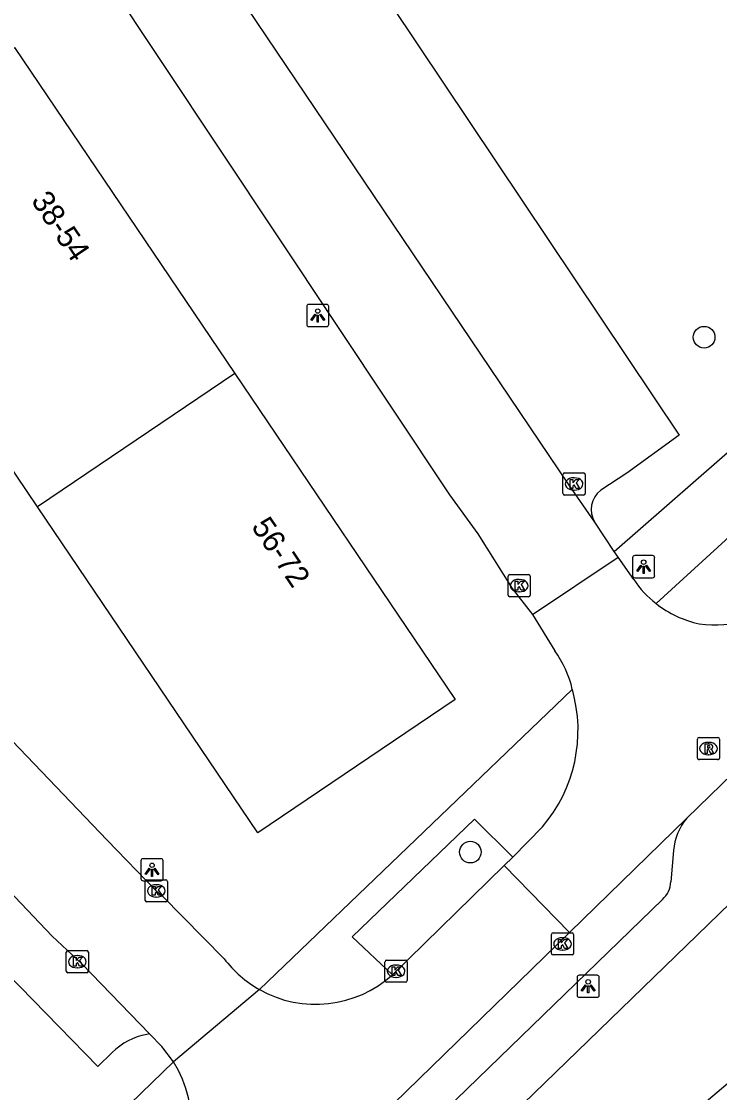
# Model space of a CAD drawing. Extents: x 157466 to 158888, y 383063 to 384677.
# Drawn here: x 157927.36 to 157958.89, y 383616.61 to 383664.97 of the extents above; entities that cross this region are included whole.
import ezdxf

# ---------------------------------------------------------------- set-up
doc = ezdxf.new("R2010")
doc.units = 0
for name, color, linetype in [('IMGEO_Boom', 7, 'Continuous'), ('IMGEO_Groenvoorziening', 7, 'Continuous'), ('IMGEO_Kolk', 7, 'Continuous'), ('IMGEO_Lichtpunt', 7, 'Continuous'), ('IMGEO_Pand', 7, 'Continuous'), ('IMGEO_Pand_nummerreeks', 7, 'Continuous'), ('IMGEO_Parkeervlak_open', 7, 'Continuous'), ('IMGEO_Rijbaan_lokaal_open', 7, 'Continuous'), ('IMGEO_Rioolput', 7, 'Continuous'), ('IMGEO_Voetpad_open', 7, 'Continuous')]:
    doc.layers.add(name, color=color, linetype=linetype)

msp = doc.modelspace()

# ---------------------------------------------------------------- linework, layer by layer
at = {"layer": 'IMGEO_Boom'}
for centre in [(157958.195, 383650.714), (157947.637, 383627.467)]:
    msp.add_circle(centre, 0.489, dxfattribs=at)
at = {"layer": 'IMGEO_Groenvoorziening'}
for points in [[(157954.137, 383641.044), (157960.204, 383646.341), (157971.221, 383655.96), (157974.004, 383658.64), (157979.152, 383663.586), (157960.073, 383683.218), (157955.049, 383688.388)], [(157931.466, 383618.42), (157930.811, 383617.784), (157919.659, 383629.217), (157921.703, 383631.069)], [(157933.142, 383619.262), (157933.027, 383619.237)]]:
    msp.add_lwpolyline(points, dxfattribs=at)
msp.add_arc((157933.572, 383616.295), 2.992, 100.5041, 134.7495, dxfattribs=at)
at = {"layer": 'IMGEO_Kolk'}
for p, q in [((157951.821, 383643.661), (157951.821, 383644.513)), ((157951.896, 383644.587), (157952.748, 383644.587)), ((157952.309, 383644.367), (157952.334, 383644.367)), ((157952.822, 383644.513), (157952.822, 383643.661)), ((157952.332, 383643.807), (157952.307, 383643.807)), ((157952.748, 383643.587), (157951.896, 383643.587)), ((157949.341, 383639.071), (157949.341, 383639.923)), ((157949.416, 383639.997), (157950.268, 383639.997)), ((157950.342, 383639.923), (157950.342, 383639.071)), ((157949.829, 383639.777), (157949.854, 383639.777)), ((157950.268, 383638.997), (157949.416, 383638.997)), ((157949.852, 383639.217), (157949.827, 383639.217)), ((157932.952, 383625.29), (157932.952, 383626.142)), ((157933.027, 383626.216), (157933.879, 383626.216)), ((157933.44, 383625.996), (157933.465, 383625.996)), ((157933.953, 383626.142), (157933.953, 383625.29)), ((157933.463, 383625.436), (157933.438, 383625.436)), ((157933.879, 383625.216), (157933.027, 383625.216)), ((157951.301, 383622.897), (157951.301, 383623.749)), ((157951.376, 383623.823), (157952.228, 383623.823)), ((157951.789, 383623.603), (157951.814, 383623.603)), ((157952.302, 383623.749), (157952.302, 383622.897)), ((157929.389, 383622.095), (157929.389, 383622.947)), ((157929.464, 383623.021), (157930.316, 383623.021)), ((157930.39, 383622.947), (157930.39, 383622.095)), ((157951.812, 383623.043), (157951.787, 383623.043)), ((157929.877, 383622.801), (157929.902, 383622.801)), ((157943.782, 383621.664), (157943.782, 383622.516)), ((157943.857, 383622.59), (157944.709, 383622.59)), ((157944.783, 383622.516), (157944.783, 383621.664)), ((157952.228, 383622.823), (157951.376, 383622.823)), ((157930.316, 383622.021), (157929.464, 383622.021)), ((157929.9, 383622.241), (157929.875, 383622.241)), ((157944.27, 383622.37), (157944.295, 383622.37)), ((157944.709, 383621.59), (157943.857, 383621.59)), ((157944.293, 383621.81), (157944.268, 383621.81))]:
    msp.add_line(p, q, dxfattribs=at)
for points in [[(157951.821, 383643.661), (157951.821, 383644.513)], [(157951.896, 383644.587), (157952.748, 383644.587)], [(157952.142, 383644.287), (157952.265, 383644.287), (157952.265, 383644.136), (157952.395, 383644.287), (157952.559, 383644.287), (157952.413, 383644.136), (157952.566, 383643.887), (157952.414, 383643.887), (157952.329, 383644.051), (157952.265, 383643.984), (157952.265, 383643.887), (157952.142, 383643.887), (157952.142, 383644.287)], [(157952.822, 383644.513), (157952.822, 383643.661)], [(157952.748, 383643.587), (157951.896, 383643.587)], [(157949.341, 383639.071), (157949.341, 383639.923)], [(157949.416, 383639.997), (157950.268, 383639.997)], [(157950.342, 383639.923), (157950.342, 383639.071)], [(157949.662, 383639.697), (157949.785, 383639.697), (157949.785, 383639.546), (157949.915, 383639.697), (157950.079, 383639.697), (157949.933, 383639.546), (157950.086, 383639.297), (157949.934, 383639.297), (157949.849, 383639.461), (157949.785, 383639.394), (157949.785, 383639.297), (157949.662, 383639.297), (157949.662, 383639.697)], [(157950.268, 383638.997), (157949.416, 383638.997)], [(157932.952, 383625.29), (157932.952, 383626.142)], [(157933.027, 383626.216), (157933.879, 383626.216)], [(157933.273, 383625.916), (157933.396, 383625.916), (157933.396, 383625.765), (157933.526, 383625.916), (157933.69, 383625.916), (157933.544, 383625.765), (157933.697, 383625.516), (157933.545, 383625.516), (157933.46, 383625.68), (157933.396, 383625.613), (157933.396, 383625.516), (157933.273, 383625.516), (157933.273, 383625.916)], [(157933.953, 383626.142), (157933.953, 383625.29)], [(157933.879, 383625.216), (157933.027, 383625.216)], [(157951.301, 383622.897), (157951.301, 383623.749)], [(157951.376, 383623.823), (157952.228, 383623.823)], [(157951.622, 383623.523), (157951.745, 383623.523), (157951.745, 383623.372), (157951.875, 383623.523), (157952.039, 383623.523), (157951.893, 383623.372), (157952.046, 383623.123), (157951.894, 383623.123), (157951.809, 383623.287), (157951.745, 383623.22), (157951.745, 383623.123), (157951.622, 383623.123), (157951.622, 383623.523)], [(157952.302, 383623.749), (157952.302, 383622.897)], [(157929.389, 383622.095), (157929.389, 383622.947)], [(157929.464, 383623.021), (157930.316, 383623.021)], [(157930.39, 383622.947), (157930.39, 383622.095)], [(157929.71, 383622.721), (157929.833, 383622.721), (157929.833, 383622.57), (157929.963, 383622.721), (157930.127, 383622.721), (157929.981, 383622.57), (157930.134, 383622.321), (157929.982, 383622.321), (157929.897, 383622.485), (157929.833, 383622.418), (157929.833, 383622.321), (157929.71, 383622.321), (157929.71, 383622.721)], [(157943.782, 383621.664), (157943.782, 383622.516)], [(157943.857, 383622.59), (157944.709, 383622.59)], [(157944.783, 383622.516), (157944.783, 383621.664)], [(157952.228, 383622.823), (157951.376, 383622.823)], [(157930.316, 383622.021), (157929.464, 383622.021)], [(157944.103, 383622.29), (157944.226, 383622.29), (157944.226, 383622.139), (157944.356, 383622.29), (157944.52, 383622.29), (157944.374, 383622.139), (157944.527, 383621.89), (157944.375, 383621.89), (157944.29, 383622.054), (157944.226, 383621.987), (157944.226, 383621.89), (157944.103, 383621.89), (157944.103, 383622.29)], [(157944.709, 383621.59), (157943.857, 383621.59)]]:
    msp.add_lwpolyline(points, dxfattribs=at)
for centre, start, end in [((157951.898, 383644.511), 91.552, 178.448), ((157951.898, 383644.511), 91.552, 178.448), ((157952.746, 383644.511), 1.552, 88.448), ((157952.746, 383644.511), 1.552, 88.448), ((157951.898, 383643.663), 181.552, 268.448), ((157951.898, 383643.663), 181.552, 268.448), ((157952.746, 383643.663), 271.552, 358.448), ((157952.746, 383643.663), 271.552, 358.448), ((157949.418, 383639.921), 91.552, 178.448), ((157949.418, 383639.921), 91.552, 178.448), ((157950.266, 383639.921), 1.552, 88.448), ((157950.266, 383639.921), 1.552, 88.448), ((157949.418, 383639.073), 181.552, 268.448), ((157949.418, 383639.073), 181.552, 268.448), ((157950.266, 383639.073), 271.552, 358.448), ((157950.266, 383639.073), 271.552, 358.448), ((157933.029, 383626.14), 91.552, 178.448), ((157933.029, 383626.14), 91.552, 178.448), ((157933.877, 383626.14), 1.552, 88.448), ((157933.877, 383626.14), 1.552, 88.448), ((157933.029, 383625.292), 181.552, 268.448), ((157933.029, 383625.292), 181.552, 268.448), ((157933.877, 383625.292), 271.552, 358.448), ((157933.877, 383625.292), 271.552, 358.448), ((157951.378, 383623.747), 91.552, 178.448), ((157951.378, 383623.747), 91.552, 178.448), ((157952.226, 383623.747), 1.552, 88.448), ((157952.226, 383623.747), 1.552, 88.448), ((157929.466, 383622.945), 91.552, 178.448), ((157929.466, 383622.945), 91.552, 178.448), ((157930.314, 383622.945), 1.552, 88.448), ((157930.314, 383622.945), 1.552, 88.448), ((157943.859, 383622.514), 91.552, 178.448), ((157943.859, 383622.514), 91.552, 178.448), ((157944.707, 383622.514), 1.552, 88.448), ((157944.707, 383622.514), 1.552, 88.448), ((157951.378, 383622.899), 181.552, 268.448), ((157951.378, 383622.899), 181.552, 268.448), ((157952.226, 383622.899), 271.552, 358.448), ((157952.226, 383622.899), 271.552, 358.448), ((157929.466, 383622.097), 181.552, 268.448), ((157929.466, 383622.097), 181.552, 268.448), ((157930.314, 383622.097), 271.552, 358.448), ((157930.314, 383622.097), 271.552, 358.448), ((157943.859, 383621.666), 181.552, 268.448), ((157943.859, 383621.666), 181.552, 268.448), ((157944.707, 383621.666), 271.552, 358.448), ((157944.707, 383621.666), 271.552, 358.448)]:
    msp.add_arc(centre, 0.0765, start, end, dxfattribs=at)
for centre, major_axis, ratio, start_param, end_param in [((157952.308, 383644.087), (-0.387, 0.002), 0.722429, 4.712389, 7.853982), ((157952.333, 383644.087), (-0.39, 0.002), 0.717154, 1.570796, 4.712389), ((157949.828, 383639.497), (-0.387, 0.002), 0.722429, 4.712389, 7.853982), ((157949.853, 383639.497), (-0.39, 0.002), 0.717154, 1.570796, 4.712389), ((157933.439, 383625.716), (-0.387, 0.002), 0.722429, 4.712389, 7.853982), ((157933.464, 383625.716), (-0.39, 0.002), 0.717154, 1.570796, 4.712389), ((157951.788, 383623.323), (-0.387, 0.002), 0.722429, 4.712389, 7.853982), ((157951.813, 383623.323), (-0.39, 0.002), 0.717154, 1.570796, 4.712389), ((157929.876, 383622.521), (-0.387, 0.002), 0.722429, 4.712389, 7.853982), ((157929.901, 383622.521), (-0.39, 0.002), 0.717154, 1.570796, 4.712389), ((157944.269, 383622.09), (-0.387, 0.002), 0.722429, 4.712389, 7.853982), ((157944.294, 383622.09), (-0.39, 0.002), 0.717154, 1.570796, 4.712389)]:
    msp.add_ellipse(centre, major_axis=major_axis, ratio=ratio, start_param=start_param, end_param=end_param, dxfattribs=at)
at = {"layer": 'IMGEO_Lichtpunt'}
for p, q in [((157940.247, 383652.096), (157940.247, 383651.289)), ((157940.247, 383652.096), (157940.247, 383651.289)), ((157941.149, 383652.191), (157940.341, 383652.191)), ((157941.149, 383652.191), (157940.341, 383652.191)), ((157941.243, 383651.289), (157941.243, 383652.096)), ((157941.243, 383651.289), (157941.243, 383652.096)), ((157940.341, 383651.195), (157941.149, 383651.195)), ((157940.341, 383651.195), (157941.149, 383651.195)), ((157955.867, 383640.853), (157955.059, 383640.853)), ((157955.867, 383640.853), (157955.059, 383640.853)), ((157954.965, 383640.758), (157954.965, 383639.951)), ((157954.965, 383640.758), (157954.965, 383639.951)), ((157955.961, 383639.951), (157955.961, 383640.758)), ((157955.961, 383639.951), (157955.961, 383640.758)), ((157955.059, 383639.857), (157955.867, 383639.857)), ((157955.059, 383639.857), (157955.867, 383639.857)), ((157932.762, 383627.075), (157932.762, 383626.268)), ((157932.762, 383627.075), (157932.762, 383626.268)), ((157933.664, 383627.17), (157932.856, 383627.17)), ((157933.664, 383627.17), (157932.856, 383627.17)), ((157933.758, 383626.268), (157933.758, 383627.075)), ((157933.758, 383626.268), (157933.758, 383627.075)), ((157932.856, 383626.174), (157933.664, 383626.174)), ((157932.856, 383626.174), (157933.664, 383626.174)), ((157952.459, 383621.813), (157952.459, 383621.006)), ((157952.459, 383621.813), (157952.459, 383621.006)), ((157953.361, 383621.908), (157952.553, 383621.908)), ((157953.361, 383621.908), (157952.553, 383621.908)), ((157953.455, 383621.006), (157953.455, 383621.813)), ((157953.455, 383621.006), (157953.455, 383621.813)), ((157952.553, 383620.912), (157953.361, 383620.912)), ((157952.553, 383620.912), (157953.361, 383620.912))]:
    msp.add_line(p, q, dxfattribs=at)
for points in [[(157940.621, 383651.76), (157940.66, 383651.732), (157940.472, 383651.47), (157940.434, 383651.497), (157940.621, 383651.76)], [(157940.723, 383651.712), (157940.77, 383651.712), (157940.77, 383651.39), (157940.723, 383651.39), (157940.723, 383651.712)], [(157940.833, 383651.732), (157940.871, 383651.759), (157941.058, 383651.497), (157941.019, 383651.469), (157940.833, 383651.732)], [(157955.339, 383640.422), (157955.378, 383640.394), (157955.19, 383640.132), (157955.152, 383640.159), (157955.339, 383640.422)], [(157955.441, 383640.374), (157955.488, 383640.374), (157955.488, 383640.052), (157955.441, 383640.052), (157955.441, 383640.374)], [(157955.551, 383640.394), (157955.589, 383640.421), (157955.776, 383640.159), (157955.737, 383640.131), (157955.551, 383640.394)], [(157933.136, 383626.739), (157933.175, 383626.711), (157932.987, 383626.449), (157932.949, 383626.476), (157933.136, 383626.739)], [(157933.238, 383626.691), (157933.285, 383626.691), (157933.285, 383626.369), (157933.238, 383626.369), (157933.238, 383626.691)], [(157933.348, 383626.711), (157933.386, 383626.738), (157933.573, 383626.476), (157933.534, 383626.448), (157933.348, 383626.711)], [(157952.833, 383621.477), (157952.872, 383621.449), (157952.684, 383621.187), (157952.646, 383621.214), (157952.833, 383621.477)], [(157952.935, 383621.429), (157952.982, 383621.429), (157952.982, 383621.107), (157952.935, 383621.107), (157952.935, 383621.429)], [(157953.045, 383621.449), (157953.083, 383621.476), (157953.27, 383621.214), (157953.231, 383621.186), (157953.045, 383621.449)]]:
    msp.add_lwpolyline(points, dxfattribs=at)
for centre in [(157940.746, 383651.894), (157955.464, 383640.556), (157933.261, 383626.873), (157952.958, 383621.611)]:
    msp.add_circle(centre, 0.0994, dxfattribs=at)
for centre, start, end in [((157940.341, 383652.096), 90, 180), ((157940.341, 383652.096), 90, 180), ((157941.149, 383652.096), 0, 90), ((157941.149, 383652.096), 0, 90), ((157940.341, 383651.289), 180, 270), ((157940.341, 383651.289), 180, 270), ((157941.149, 383651.289), 270, 0), ((157941.149, 383651.289), 270, 360), ((157955.059, 383640.758), 90, 180), ((157955.059, 383640.758), 90, 180), ((157955.867, 383640.758), 0, 90), ((157955.867, 383640.758), 0, 90), ((157955.059, 383639.951), 180, 270), ((157955.059, 383639.951), 180, 270), ((157955.867, 383639.951), 270, 0), ((157955.867, 383639.951), 270, 360), ((157932.856, 383627.075), 90, 180), ((157932.856, 383627.075), 90, 180), ((157933.664, 383627.075), 0, 90), ((157933.664, 383627.075), 0, 90), ((157932.856, 383626.268), 180, 270), ((157932.856, 383626.268), 180, 270), ((157933.664, 383626.268), 270, 0), ((157933.664, 383626.268), 270, 360), ((157952.553, 383621.813), 90, 180), ((157952.553, 383621.813), 90, 180), ((157953.361, 383621.813), 0, 90), ((157953.361, 383621.813), 0, 90), ((157952.553, 383621.006), 180, 270), ((157952.553, 383621.006), 180, 270), ((157953.361, 383621.006), 270, 0), ((157953.361, 383621.006), 270, 360)]:
    msp.add_arc(centre, 0.0946, start, end, dxfattribs=at)
at = {"layer": 'IMGEO_Pand'}
for points in [[(157928.095, 383643.059), (157918.147, 383657.78), (157927.053, 383663.799), (157937.002, 383649.077)], [(157937.002, 383649.077), (157946.95, 383634.356), (157938.043, 383628.337), (157928.095, 383643.059)], [(157937.002, 383649.077), (157928.095, 383643.059)], [(157957.325, 383615.4), (157961.8, 383619.174)]]:
    msp.add_lwpolyline(points, dxfattribs=at)
at = {"layer": 'IMGEO_Parkeervlak_open'}
msp.add_lwpolyline([(157940.53, 383671.028), (157941.691, 383669.256), (157957.062, 383646.289), (157954.71, 383644.581), (157953.523, 383643.804)], dxfattribs=at)
msp.add_arc((157954.187, 383642.939), 1.09, 127.5105, 211.9707, dxfattribs=at)
at = {"layer": 'IMGEO_Rijbaan_lokaal_open'}
for points in [[(157928.556, 383670.863), (157946.693, 383643.602), (157947.974, 383641.838), (157949.532, 383639.373), (157950.441, 383638.194)], [(157953.262, 383642.362), (157952.072, 383644.074), (157936.227, 383667.566), (157935.491, 383668.839)], [(157912.74, 383647.308), (157931.241, 383628.001), (157933.454, 383625.717), (157933.725, 383625.488), (157936.515, 383622.656)], [(157954.137, 383641.044), (157953.262, 383642.362)], [(157954.312, 383640.78), (157954.137, 383641.044)], [(157950.441, 383638.194), (157954.312, 383640.78)], [(157955.018, 383639.772), (157954.312, 383640.78)], [(157950.441, 383638.194), (157951.452, 383636.551)], [(157957.41, 383628.994), (157961.035, 383632.521)], [(157933.142, 383619.262), (157930.107, 383622.403), (157928.746, 383623.671), (157921.703, 383631.069)], [(157952.113, 383623.845), (157957.41, 383628.994)], [(157949.56, 383627.236), (157950.895, 383628.609)], [(157949.162, 383626.869), (157944.121, 383621.93)], [(157949.56, 383627.236), (157949.162, 383626.869)], [(157949.162, 383626.869), (157952.113, 383623.845)], [(157914.177, 383586.941), (157952.113, 383623.845)], [(157938.117, 383621.259), (157934.224, 383618.002)], [(157934.224, 383618.002), (157933.701, 383618.684), (157933.142, 383619.262)]]:
    msp.add_lwpolyline(points, dxfattribs=at)
for centre, radius, start, end in [((157958.986, 383642.453), 4.789, 214.0423, 231.7886), ((157958.692, 383642.972), 5.25, 262.162, 310.7563), ((157958.986, 383642.454), 4.79, 231.8007, 257.8253), ((157947.543, 383633.724), 4.824, 13.0192, 35.8737), ((157945.786, 383632.967), 6.716, 319.538, 15.937), ((157940.67, 383625.803), 5.212, 217.1454, 240.6755), ((157940.651, 383625.779), 5.182, 240.7189, 312.0348), ((157929.953, 383615.261), 5.075, 313.922, 32.6843)]:
    msp.add_arc(centre, radius, start, end, dxfattribs=at)
at = {"layer": 'IMGEO_Rioolput'}
for p, q in [((157957.967, 383632.641), (157958.819, 383632.641)), ((157957.892, 383631.715), (157957.892, 383632.567)), ((157958.38, 383632.421), (157958.405, 383632.421)), ((157958.893, 383632.567), (157958.893, 383631.715)), ((157958.403, 383631.861), (157958.378, 383631.861)), ((157958.819, 383631.641), (157957.967, 383631.641))]:
    msp.add_line(p, q, dxfattribs=at)
for points in [[(157957.967, 383632.641), (157958.819, 383632.641)], [(157957.892, 383631.715), (157957.892, 383632.567)], [(157958.481, 383632.339), (157958.229, 383632.341), (157958.229, 383631.941)], [(157958.407, 383632.26), (157958.353, 383632.26), (157958.353, 383632.179)], [(157958.353, 383632.179), (157958.405, 383632.179)], [(157958.893, 383632.567), (157958.893, 383631.715)], [(157958.229, 383631.941), (157958.353, 383631.941), (157958.353, 383632.103), (157958.364, 383632.103)], [(157958.411, 383632.074), (157958.482, 383631.941), (157958.622, 383631.941), (157958.557, 383632.067)], [(157958.819, 383631.641), (157957.967, 383631.641)]]:
    msp.add_lwpolyline(points, dxfattribs=at)
for centre, radius, start, end in [((157957.969, 383632.565), 0.0765, 91.552, 178.448), ((157957.969, 383632.565), 0.0765, 91.552, 178.448), ((157958.817, 383632.565), 0.0765, 1.552, 88.448), ((157958.817, 383632.565), 0.0765, 1.552, 88.448), ((157958.389, 383632.368), 0.19, 274.7715, 282.9687), ((157958.413, 383632.164), 0.0964, 77.0061, 93.1865), ((157958.427, 383632.221), 0.0378, 276.6634, 79.6772), ((157958.48, 383632.229), 0.109, 350.3612, 89.416), ((157958.478, 383632.229), 0.112, 277.5842, 350.9817), ((157957.969, 383631.717), 0.0765, 181.552, 268.448), ((157957.969, 383631.717), 0.0765, 181.552, 268.448), ((157958.363, 383632.05), 0.0533, 26.0293, 88.6989), ((157958.462, 383632.014), 0.108, 29.5134, 73.7905), ((157958.817, 383631.717), 0.0765, 271.552, 358.448), ((157958.817, 383631.717), 0.0765, 271.552, 358.448)]:
    msp.add_arc(centre, radius, start, end, dxfattribs=at)
for centre, major_axis, ratio, start_param, end_param in [((157958.379, 383632.141), (-0.387, 0.002), 0.722429, 4.712389, 7.853982), ((157958.404, 383632.141), (-0.39, 0.002), 0.717154, 1.570796, 4.712389)]:
    msp.add_ellipse(centre, major_axis=major_axis, ratio=ratio, start_param=start_param, end_param=end_param, dxfattribs=at)
at = {"layer": 'IMGEO_Voetpad_open'}
for points in [[(157956.024, 383638.69), (157982.988, 383663.315)], [(157952.243, 383634.811), (157938.117, 383621.259)], [(157964.293, 383629.929), (157929.336, 383596.06)], [(157944.121, 383621.93), (157942.298, 383623.643), (157947.824, 383628.956), (157949.56, 383627.236)], [(157956.816, 383627.537), (157956.689, 383626.132)], [(157956.314, 383625.331), (157917.545, 383587.775)], [(157934.224, 383618.002), (157904.416, 383589.137)]]:
    msp.add_lwpolyline(points, dxfattribs=at)
for centre, radius, start, end in [((157959.324, 383627.364), 2.514, 139.5826, 176.0573), ((157955.608, 383626.15), 1.081, 310.7615, 359.0638)]:
    msp.add_arc(centre, radius, start, end, dxfattribs=at)

# ---------------------------------------------------------------- texts
at = {"layer": 'IMGEO_Pand_nummerreeks'}
for s, p in [('38-54', (157927.772, 383656.877)), ('56-72', (157937.717, 383642.16))]:
    msp.add_text(s, height=1, rotation=304.0501, dxfattribs=at).set_placement(p)

doc.saveas('drawing.dxf')
